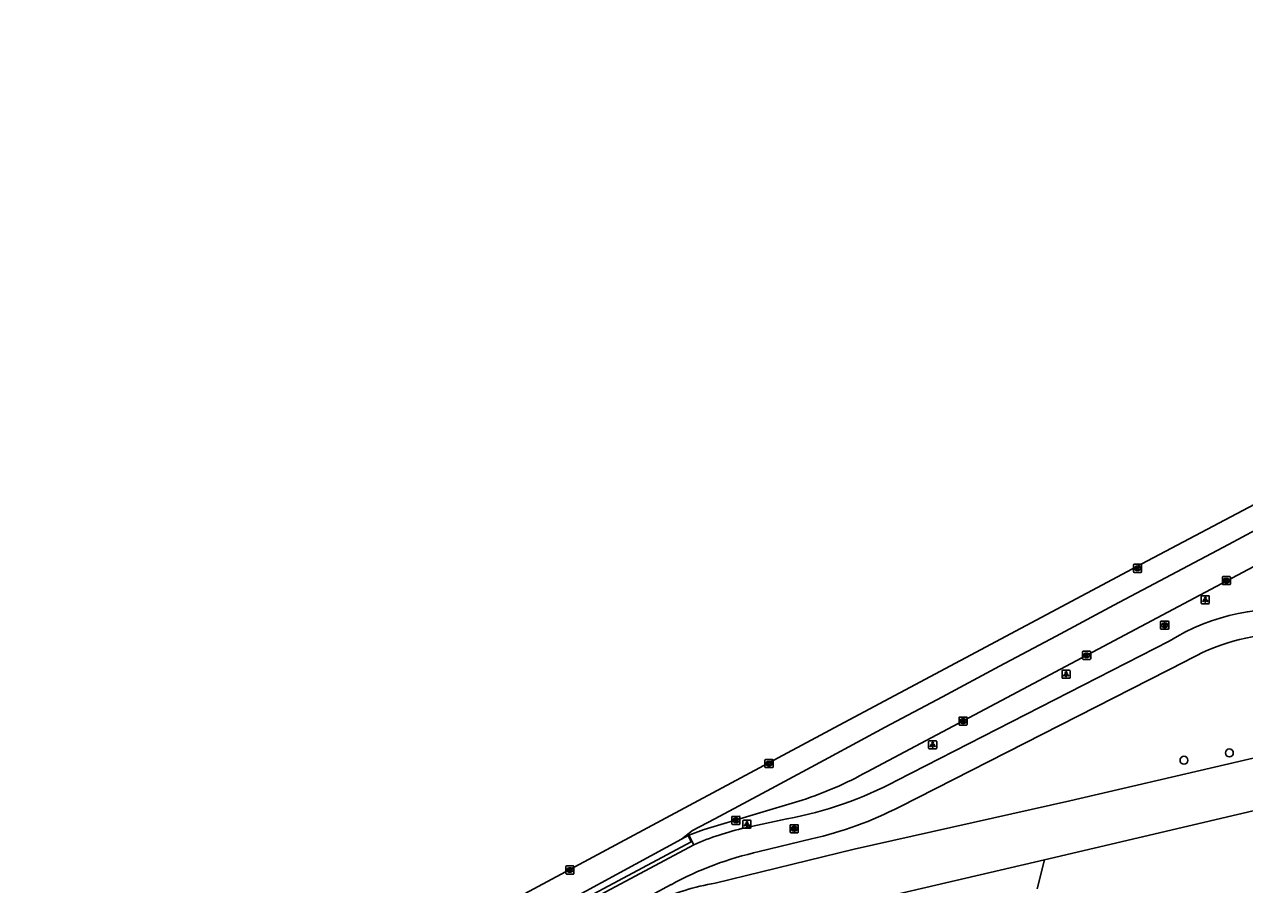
# Model space of a CAD drawing. Extents: x 159489 to 160304, y 383826 to 384530.
# Drawn here: x 159618.3 to 159768.9, y 384420.9 to 384527.1 of the extents above; entities that cross this region are included whole.
import ezdxf

# ---------------------------------------------------------------- set-up
doc = ezdxf.new("R2010")
doc.units = 0
for name, color, linetype in [('IMGEO_Berm_open', 7, 'Continuous'), ('IMGEO_Boom', 7, 'Continuous'), ('IMGEO_Fietspad_gesloten', 7, 'Continuous'), ('IMGEO_Groenvoorziening', 7, 'Continuous'), ('IMGEO_Kolk', 7, 'Continuous'), ('IMGEO_Lichtpunt', 7, 'Continuous'), ('IMGEO_Rijbaan_lokaal_gesloten', 7, 'Continuous'), ('IMGEO_Rijbaan_regionaal_gesloten', 7, 'Continuous'), ('IMGEO_Rioolput', 7, 'Continuous')]:
    doc.layers.add(name, color=color, linetype=linetype)

msp = doc.modelspace()

# ---------------------------------------------------------------- linework, layer by layer
at = {"layer": 'IMGEO_Berm_open'}
for points in [[(159620.11, 384383.33), (159655.54, 384402.09), (159700.57, 384426.18), (159700.2, 384426.93)], [(159700.32, 384426.98), (159700.91, 384425.79)]]:
    msp.add_lwpolyline(points, dxfattribs=at)
at = {"layer": 'IMGEO_Boom'}
for centre in [(159766.99, 384437.14), (159761.39, 384436.23)]:
    msp.add_circle(centre, 0.489, dxfattribs=at)
at = {"layer": 'IMGEO_Fietspad_gesloten'}
for points in [[(159759.55, 384450.92), (159725.98, 384433.73)], [(159726.33, 384430.5), (159761.53, 384448.42)], [(159712.41, 384429), (159707.24, 384427.89)], [(159708.98, 384424.97), (159715.44, 384426.53)], [(159700.91, 384425.79), (159682.22, 384415.78), (159622.05, 384383.63), (159620.42, 384382.76)], [(159693.46, 384418.37), (159698.11, 384420.89)]]:
    msp.add_lwpolyline(points, dxfattribs=at)
for centre, radius, start, end in [((159773.39, 384428.75), 26.14, 81.4183, 121.972), ((159774.55, 384425.83), 26.07, 91.6302, 119.9446), ((159703.96, 384475.05), 46.82, 280.4036, 298.053), ((159704.9, 384472.36), 47.03, 282.9573, 297.117), ((159715.25, 384393.02), 35.78, 102.9267, 113.6338), ((159717.75, 384385.1), 40.81, 102.4106, 118.757)]:
    msp.add_arc(centre, radius, start, end, dxfattribs=at)
at = {"layer": 'IMGEO_Groenvoorziening'}
msp.add_lwpolyline([(159744.18, 384423.96), (159743.28, 384420.35)], dxfattribs=at)
at = {"layer": 'IMGEO_Kolk'}
for p, q in [((159766.13, 384457.99), (159766.13, 384458.84)), ((159766.2, 384458.92), (159767.05, 384458.92)), ((159767.05, 384457.91), (159766.2, 384457.91)), ((159766.61, 384458.69), (159766.64, 384458.69)), ((159766.64, 384458.14), (159766.61, 384458.14)), ((159767.13, 384458.84), (159767.13, 384457.99)), ((159748.88, 384448.77), (159748.88, 384449.62)), ((159748.95, 384449.69), (159749.8, 384449.69)), ((159749.36, 384449.47), (159749.39, 384449.47)), ((159749.39, 384448.91), (159749.36, 384448.91)), ((159749.88, 384449.62), (159749.88, 384448.77)), ((159749.8, 384448.69), (159748.95, 384448.69)), ((159733.64, 384440.65), (159733.64, 384441.5)), ((159733.71, 384441.57), (159734.56, 384441.57)), ((159734.13, 384441.35), (159734.15, 384441.35)), ((159734.64, 384441.5), (159734.64, 384440.65)), ((159734.56, 384440.57), (159733.71, 384440.57)), ((159734.15, 384440.79), (159734.12, 384440.79)), ((159705.68, 384429.31), (159706.54, 384429.31)), ((159705.61, 384428.39), (159705.61, 384429.24)), ((159706.54, 384428.31), (159705.68, 384428.31)), ((159706.12, 384428.53), (159706.09, 384428.53)), ((159706.1, 384429.09), (159706.12, 384429.09)), ((159706.61, 384429.24), (159706.61, 384428.39))]:
    msp.add_line(p, q, dxfattribs=at)
for points in [[(159766.13, 384457.99), (159766.13, 384458.84)], [(159766.2, 384458.92), (159767.05, 384458.92)], [(159767.05, 384457.91), (159766.2, 384457.91)], [(159766.45, 384458.61), (159766.57, 384458.61), (159766.57, 384458.46), (159766.7, 384458.61), (159766.86, 384458.61), (159766.72, 384458.46), (159766.87, 384458.21), (159766.72, 384458.21), (159766.63, 384458.38), (159766.57, 384458.31), (159766.57, 384458.21), (159766.45, 384458.21), (159766.45, 384458.61)], [(159767.13, 384458.84), (159767.13, 384457.99)], [(159748.88, 384448.77), (159748.88, 384449.62)], [(159748.95, 384449.69), (159749.8, 384449.69)], [(159749.2, 384449.39), (159749.32, 384449.39), (159749.32, 384449.24), (159749.45, 384449.39), (159749.61, 384449.39), (159749.47, 384449.24), (159749.62, 384448.99), (159749.47, 384448.99), (159749.38, 384449.16), (159749.32, 384449.09), (159749.32, 384448.99), (159749.2, 384448.99), (159749.2, 384449.39)], [(159749.88, 384449.62), (159749.88, 384448.77)], [(159749.8, 384448.69), (159748.95, 384448.69)], [(159733.64, 384440.65), (159733.64, 384441.5)], [(159733.71, 384441.57), (159734.56, 384441.57)], [(159734.64, 384441.5), (159734.64, 384440.65)], [(159734.56, 384440.57), (159733.71, 384440.57)], [(159733.96, 384441.27), (159734.08, 384441.27), (159734.08, 384441.12), (159734.21, 384441.27), (159734.38, 384441.27), (159734.23, 384441.12), (159734.38, 384440.87), (159734.23, 384440.87), (159734.15, 384441.04), (159734.08, 384440.97), (159734.08, 384440.87), (159733.96, 384440.87), (159733.96, 384441.27)], [(159705.68, 384429.31), (159706.54, 384429.31)], [(159705.61, 384428.39), (159705.61, 384429.24)], [(159706.54, 384428.31), (159705.68, 384428.31)], [(159705.93, 384429.01), (159706.05, 384429.01), (159706.05, 384428.86), (159706.18, 384429.01), (159706.35, 384429.01), (159706.2, 384428.86), (159706.35, 384428.61), (159706.2, 384428.61), (159706.12, 384428.78), (159706.05, 384428.71), (159706.05, 384428.61), (159705.93, 384428.61), (159705.93, 384429.01)], [(159706.61, 384429.24), (159706.61, 384428.39)]]:
    msp.add_lwpolyline(points, dxfattribs=at)
for centre, start, end in [((159766.2, 384458.84), 91.552, 178.448), ((159766.2, 384458.84), 91.552, 178.448), ((159766.2, 384457.99), 181.552, 268.448), ((159766.2, 384457.99), 181.552, 268.448), ((159767.05, 384458.84), 1.552, 88.448), ((159767.05, 384458.84), 1.552, 88.448), ((159767.05, 384457.99), 271.552, 358.448), ((159767.05, 384457.99), 271.552, 358.448), ((159748.95, 384449.62), 91.552, 178.448), ((159748.95, 384449.62), 91.552, 178.448), ((159749.8, 384449.62), 1.552, 88.448), ((159749.8, 384449.62), 1.552, 88.448), ((159748.95, 384448.77), 181.552, 268.448), ((159748.95, 384448.77), 181.552, 268.448), ((159749.8, 384448.77), 271.552, 358.448), ((159749.8, 384448.77), 271.552, 358.448), ((159733.71, 384441.5), 91.552, 178.448), ((159733.71, 384441.5), 91.552, 178.448), ((159734.56, 384441.5), 1.552, 88.448), ((159734.56, 384441.5), 1.552, 88.448), ((159733.71, 384440.65), 181.552, 268.448), ((159733.71, 384440.65), 181.552, 268.448), ((159734.56, 384440.65), 271.552, 358.448), ((159734.56, 384440.65), 271.552, 358.448), ((159705.69, 384429.24), 91.552, 178.448), ((159705.69, 384429.24), 91.552, 178.448), ((159706.53, 384429.24), 1.552, 88.448), ((159706.53, 384429.24), 1.552, 88.448), ((159705.69, 384428.39), 181.552, 268.448), ((159705.69, 384428.39), 181.552, 268.448), ((159706.53, 384428.39), 271.552, 358.448), ((159706.53, 384428.39), 271.552, 358.448)]:
    msp.add_arc(centre, 0.0765, start, end, dxfattribs=at)
for centre, major_axis, ratio, start_param, end_param in [((159766.61, 384458.41), (-0.387, 0.002), 0.722429, 4.712389, 7.853982), ((159766.64, 384458.41), (-0.39, 0.002), 0.717154, 1.570796, 4.712389), ((159749.36, 384449.19), (-0.387, 0.002), 0.722429, 4.712389, 7.853982), ((159749.39, 384449.19), (-0.39, 0.002), 0.717154, 1.570796, 4.712389), ((159734.12, 384441.07), (-0.387, 0.002), 0.722429, 4.712389, 7.853982), ((159734.15, 384441.07), (-0.39, 0.002), 0.717154, 1.570796, 4.712389), ((159706.1, 384428.81), (-0.387, 0.002), 0.722429, 4.712389, 7.853982), ((159706.12, 384428.81), (-0.39, 0.002), 0.717154, 1.570796, 4.712389)]:
    msp.add_ellipse(centre, major_axis=major_axis, ratio=ratio, start_param=start_param, end_param=end_param, dxfattribs=at)
at = {"layer": 'IMGEO_Lichtpunt'}
for p, q in [((159763.52, 384456.45), (159763.52, 384455.64)), ((159763.52, 384456.45), (159763.52, 384455.64)), ((159764.42, 384456.55), (159763.61, 384456.55)), ((159764.42, 384456.55), (159763.61, 384456.55)), ((159764.51, 384455.64), (159764.51, 384456.45)), ((159764.51, 384455.64), (159764.51, 384456.45)), ((159763.61, 384455.55), (159764.42, 384455.55)), ((159763.61, 384455.55), (159764.42, 384455.55)), ((159747.25, 384447.36), (159746.44, 384447.36)), ((159747.25, 384447.36), (159746.44, 384447.36)), ((159746.35, 384447.26), (159746.35, 384446.45)), ((159746.35, 384447.26), (159746.35, 384446.45)), ((159746.44, 384446.36), (159747.25, 384446.36)), ((159746.44, 384446.36), (159747.25, 384446.36)), ((159747.34, 384446.45), (159747.34, 384447.26)), ((159747.34, 384446.45), (159747.34, 384447.26)), ((159729.88, 384438.54), (159729.88, 384437.74)), ((159729.88, 384438.54), (159729.88, 384437.74)), ((159730.79, 384438.64), (159729.98, 384438.64)), ((159730.79, 384438.64), (159729.98, 384438.64)), ((159730.88, 384437.74), (159730.88, 384438.54)), ((159730.88, 384437.74), (159730.88, 384438.54)), ((159729.98, 384437.64), (159730.79, 384437.64)), ((159729.98, 384437.64), (159730.79, 384437.64)), ((159706.98, 384428.75), (159706.98, 384427.94)), ((159706.98, 384428.75), (159706.98, 384427.94)), ((159707.88, 384428.84), (159707.07, 384428.84)), ((159707.88, 384428.84), (159707.07, 384428.84)), ((159707.07, 384427.85), (159707.88, 384427.85)), ((159707.07, 384427.85), (159707.88, 384427.85)), ((159707.97, 384427.94), (159707.97, 384428.75)), ((159707.97, 384427.94), (159707.97, 384428.75))]:
    msp.add_line(p, q, dxfattribs=at)
for points in [[(159763.89, 384456.11), (159763.93, 384456.09), (159763.74, 384455.82), (159763.7, 384455.85), (159763.89, 384456.11)], [(159763.99, 384456.07), (159764.04, 384456.07), (159764.04, 384455.74), (159763.99, 384455.74), (159763.99, 384456.07)], [(159764.1, 384456.09), (159764.14, 384456.11), (159764.33, 384455.85), (159764.29, 384455.82), (159764.1, 384456.09)], [(159746.72, 384446.92), (159746.76, 384446.9), (159746.57, 384446.63), (159746.53, 384446.66), (159746.72, 384446.92)], [(159746.82, 384446.88), (159746.87, 384446.88), (159746.87, 384446.55), (159746.82, 384446.55), (159746.82, 384446.88)], [(159746.93, 384446.9), (159746.97, 384446.92), (159747.16, 384446.66), (159747.12, 384446.63), (159746.93, 384446.9)], [(159730.26, 384438.21), (159730.3, 384438.18), (159730.11, 384437.92), (159730.07, 384437.94), (159730.26, 384438.21)], [(159730.36, 384438.16), (159730.41, 384438.16), (159730.41, 384437.84), (159730.36, 384437.84), (159730.36, 384438.16)], [(159730.47, 384438.18), (159730.51, 384438.21), (159730.7, 384437.94), (159730.66, 384437.92), (159730.47, 384438.18)], [(159707.35, 384428.41), (159707.39, 384428.39), (159707.2, 384428.12), (159707.16, 384428.15), (159707.35, 384428.41)], [(159707.45, 384428.37), (159707.5, 384428.37), (159707.5, 384428.04), (159707.45, 384428.04), (159707.45, 384428.37)], [(159707.56, 384428.39), (159707.6, 384428.41), (159707.79, 384428.15), (159707.75, 384428.12), (159707.56, 384428.39)]]:
    msp.add_lwpolyline(points, dxfattribs=at)
for centre in [(159764.02, 384456.25), (159746.85, 384447.06), (159730.38, 384438.34), (159707.48, 384428.55)]:
    msp.add_circle(centre, 0.0994, dxfattribs=at)
for centre, start, end in [((159763.61, 384456.45), 90, 180), ((159763.61, 384456.45), 90, 180), ((159764.42, 384456.45), 0, 90), ((159764.42, 384456.45), 0, 90), ((159763.61, 384455.64), 180, 270), ((159763.61, 384455.64), 180, 270), ((159764.42, 384455.64), 270, 0), ((159764.42, 384455.64), 270, 360), ((159746.44, 384447.26), 90, 180), ((159746.44, 384447.26), 90, 180), ((159747.25, 384447.26), 0, 90), ((159747.25, 384447.26), 0, 90), ((159746.44, 384446.45), 180, 270), ((159746.44, 384446.45), 180, 270), ((159747.25, 384446.45), 270, 0), ((159747.25, 384446.45), 270, 360), ((159729.98, 384438.54), 90, 180), ((159729.98, 384438.54), 90, 180), ((159730.79, 384438.54), 0, 90), ((159730.79, 384438.54), 0, 90), ((159729.98, 384437.74), 180, 270), ((159729.98, 384437.74), 180, 270), ((159730.79, 384437.74), 270, 0), ((159730.79, 384437.74), 270, 360), ((159707.07, 384428.75), 90, 180), ((159707.07, 384428.75), 90, 180), ((159707.07, 384427.94), 180, 270), ((159707.07, 384427.94), 180, 270), ((159707.88, 384428.75), 0, 90), ((159707.88, 384428.75), 0, 90), ((159707.88, 384427.94), 270, 0), ((159707.88, 384427.94), 270, 360)]:
    msp.add_arc(centre, 0.0946, start, end, dxfattribs=at)
at = {"layer": 'IMGEO_Rijbaan_lokaal_gesloten'}
for points in [[(159782.48, 384439.42), (159747.3, 384431.24), (159720.71, 384425.24), (159703.57, 384421.08)], [(159744.18, 384423.96), (159785.69, 384433.68)], [(159720.46, 384418.4), (159721.09, 384418.55), (159744.18, 384423.96)]]:
    msp.add_lwpolyline(points, dxfattribs=at)
msp.add_arc((159708.68, 384391.72), 29.8, 99.8855, 114.796, dxfattribs=at)
at = {"layer": 'IMGEO_Rijbaan_regionaal_gesloten'}
for points in [[(159618.33, 384386.66), (159630.05, 384392.93), (159696.89, 384428.8), (159718.83, 384440.57), (159756.87, 384460.87), (159792.18, 384479.5), (159799.29, 384483.12), (159806.38, 384486.8), (159827.77, 384497.7), (159874.85, 384521.57), (159884.8, 384526.63), (159885.68, 384527.07)], [(159699.38, 384426.48), (159700.75, 384427.56), (159703.49, 384429.01), (159710.5, 384432.75), (159717.54, 384436.53), (159724.53, 384440.32), (159731.59, 384444.06), (159738.62, 384447.85), (159745.63, 384451.55), (159752.72, 384455.37), (159759.79, 384459.11), (159766.89, 384462.87), (159770.26, 384464.68), (159784.23, 384471.65), (159784.26, 384471.66)], [(159722.31, 384434.81), (159772.62, 384461.57)], [(159700.32, 384426.98), (159702.2, 384427.68), (159714.3, 384431.3)], [(159619.97, 384383.61), (159634.42, 384391.41), (159668.24, 384409.54), (159699.38, 384426.48)], [(159699.38, 384426.48), (159700.2, 384426.93)], [(159700.2, 384426.93), (159700.32, 384426.98)]]:
    msp.add_lwpolyline(points, dxfattribs=at)
msp.add_arc((159700.09, 384474.65), 45.61, 288.1445, 299.1458, dxfattribs=at)
at = {"layer": 'IMGEO_Rioolput'}
for p, q in [((159755.17, 384459.5), (159755.17, 384460.35)), ((159755.24, 384460.43), (159756.09, 384460.43)), ((159756.09, 384459.43), (159755.24, 384459.43)), ((159755.68, 384459.65), (159755.65, 384459.65)), ((159755.66, 384460.21), (159755.68, 384460.21)), ((159756.17, 384460.35), (159756.17, 384459.5)), ((159758.58, 384453.4), (159759.44, 384453.4)), ((159758.51, 384452.47), (159758.51, 384453.33)), ((159759.44, 384452.4), (159758.58, 384452.4)), ((159759, 384453.18), (159759.02, 384453.18)), ((159759.02, 384452.62), (159759, 384452.62)), ((159759.51, 384453.33), (159759.51, 384452.47)), ((159709.69, 384435.39), (159709.69, 384436.25)), ((159709.77, 384436.32), (159710.62, 384436.32)), ((159710.62, 384435.32), (159709.77, 384435.32)), ((159710.18, 384436.1), (159710.21, 384436.1)), ((159710.2, 384435.54), (159710.18, 384435.54)), ((159710.69, 384436.25), (159710.69, 384435.39)), ((159712.81, 384427.36), (159712.81, 384428.21)), ((159712.88, 384428.28), (159713.74, 384428.28)), ((159713.3, 384428.06), (159713.32, 384428.06)), ((159713.81, 384428.21), (159713.81, 384427.36)), ((159713.74, 384427.28), (159712.88, 384427.28)), ((159713.32, 384427.5), (159713.29, 384427.5)), ((159685.13, 384422.26), (159685.13, 384423.12)), ((159685.21, 384423.19), (159686.06, 384423.19)), ((159686.06, 384422.19), (159685.21, 384422.19)), ((159685.62, 384422.97), (159685.64, 384422.97)), ((159685.64, 384422.41), (159685.62, 384422.41)), ((159686.13, 384423.12), (159686.13, 384422.26))]:
    msp.add_line(p, q, dxfattribs=at)
for points in [[(159755.17, 384459.5), (159755.17, 384460.35)], [(159755.24, 384460.43), (159756.09, 384460.43)], [(159756.09, 384459.43), (159755.24, 384459.43)], [(159755.76, 384460.13), (159755.5, 384460.13), (159755.5, 384459.73)], [(159755.5, 384459.73), (159755.63, 384459.73), (159755.63, 384459.89), (159755.64, 384459.89)], [(159755.68, 384460.05), (159755.63, 384460.05), (159755.63, 384459.97)], [(159755.63, 384459.97), (159755.68, 384459.97)], [(159755.69, 384459.86), (159755.76, 384459.73), (159755.9, 384459.73), (159755.83, 384459.85)], [(159756.17, 384460.35), (159756.17, 384459.5)], [(159758.58, 384453.4), (159759.44, 384453.4)], [(159758.51, 384452.47), (159758.51, 384453.33)], [(159759.44, 384452.4), (159758.58, 384452.4)], [(159759.1, 384453.1), (159758.85, 384453.1), (159758.85, 384452.7)], [(159758.85, 384452.7), (159758.97, 384452.7), (159758.97, 384452.86), (159758.98, 384452.86)], [(159759.03, 384453.02), (159758.97, 384453.02), (159758.97, 384452.94)], [(159758.97, 384452.94), (159759.02, 384452.94)], [(159759.03, 384452.83), (159759.1, 384452.7), (159759.24, 384452.7), (159759.17, 384452.83)], [(159759.51, 384453.33), (159759.51, 384452.47)], [(159709.69, 384435.39), (159709.69, 384436.25)], [(159709.77, 384436.32), (159710.62, 384436.32)], [(159710.62, 384435.32), (159709.77, 384435.32)], [(159710.28, 384436.02), (159710.03, 384436.02), (159710.03, 384435.62)], [(159710.03, 384435.62), (159710.15, 384435.62), (159710.15, 384435.78), (159710.16, 384435.78)], [(159710.21, 384435.94), (159710.15, 384435.94), (159710.15, 384435.86)], [(159710.15, 384435.86), (159710.2, 384435.86)], [(159710.21, 384435.75), (159710.28, 384435.62), (159710.42, 384435.62), (159710.36, 384435.75)], [(159710.69, 384436.25), (159710.69, 384435.39)], [(159712.81, 384427.36), (159712.81, 384428.21)], [(159712.88, 384428.28), (159713.74, 384428.28)], [(159713.4, 384427.98), (159713.15, 384427.98), (159713.15, 384427.58)], [(159713.32, 384427.9), (159713.27, 384427.9), (159713.27, 384427.82)], [(159713.27, 384427.82), (159713.32, 384427.82)], [(159713.81, 384428.21), (159713.81, 384427.36)], [(159713.74, 384427.28), (159712.88, 384427.28)], [(159713.15, 384427.58), (159713.27, 384427.58), (159713.27, 384427.75), (159713.28, 384427.75)], [(159713.33, 384427.72), (159713.4, 384427.58), (159713.54, 384427.58), (159713.47, 384427.71)], [(159685.13, 384422.26), (159685.13, 384423.12)], [(159685.21, 384423.19), (159686.06, 384423.19)], [(159686.06, 384422.19), (159685.21, 384422.19)], [(159685.72, 384422.89), (159685.47, 384422.89), (159685.47, 384422.49)], [(159685.47, 384422.49), (159685.59, 384422.49), (159685.59, 384422.65), (159685.6, 384422.65)], [(159685.65, 384422.81), (159685.59, 384422.81), (159685.59, 384422.73)], [(159685.59, 384422.73), (159685.64, 384422.73)], [(159685.65, 384422.62), (159685.72, 384422.49), (159685.86, 384422.49), (159685.8, 384422.62)], [(159686.13, 384423.12), (159686.13, 384422.26)]]:
    msp.add_lwpolyline(points, dxfattribs=at)
for centre, radius, start, end in [((159755.24, 384460.35), 0.0765, 91.552, 178.448), ((159755.24, 384460.35), 0.0765, 91.552, 178.448), ((159755.24, 384459.5), 0.0765, 181.552, 268.448), ((159755.24, 384459.5), 0.0765, 181.552, 268.448), ((159755.64, 384459.84), 0.0533, 26.0293, 88.6989), ((159755.69, 384459.95), 0.0964, 77.0061, 93.1865), ((159755.66, 384460.16), 0.19, 274.7715, 282.9687), ((159755.7, 384460.01), 0.0378, 276.6634, 79.6772), ((159755.76, 384460.02), 0.109, 350.3612, 89.416), ((159755.75, 384460.02), 0.112, 277.5842, 350.9817), ((159755.74, 384459.8), 0.108, 29.5134, 73.7905), ((159756.09, 384460.35), 0.0765, 1.552, 88.448), ((159756.09, 384460.35), 0.0765, 1.552, 88.448), ((159756.09, 384459.5), 0.0765, 271.552, 358.448), ((159756.09, 384459.5), 0.0765, 271.552, 358.448), ((159758.59, 384453.33), 0.0765, 91.552, 178.448), ((159758.59, 384453.33), 0.0765, 91.552, 178.448), ((159759.43, 384453.33), 0.0765, 1.552, 88.448), ((159759.43, 384453.33), 0.0765, 1.552, 88.448), ((159758.59, 384452.48), 0.0765, 181.552, 268.448), ((159758.59, 384452.48), 0.0765, 181.552, 268.448), ((159758.98, 384452.81), 0.0533, 26.0293, 88.6989), ((159759.01, 384453.13), 0.19, 274.7715, 282.9687), ((159759.03, 384452.92), 0.0964, 77.0061, 93.1865), ((159759.05, 384452.98), 0.0378, 276.6634, 79.6772), ((159759.1, 384452.99), 0.109, 350.3612, 89.416), ((159759.1, 384452.99), 0.112, 277.5842, 350.9817), ((159759.08, 384452.77), 0.108, 29.5134, 73.7905), ((159759.43, 384452.48), 0.0765, 271.552, 358.448), ((159759.43, 384452.48), 0.0765, 271.552, 358.448), ((159709.77, 384436.25), 0.0765, 91.552, 178.448), ((159709.77, 384436.25), 0.0765, 91.552, 178.448), ((159709.77, 384435.4), 0.0765, 181.552, 268.448), ((159709.77, 384435.4), 0.0765, 181.552, 268.448), ((159710.16, 384435.73), 0.0533, 26.0293, 88.6989), ((159710.19, 384436.05), 0.19, 274.7715, 282.9687), ((159710.21, 384435.84), 0.0964, 77.0061, 93.1865), ((159710.23, 384435.9), 0.0378, 276.6634, 79.6772), ((159710.28, 384435.91), 0.109, 350.3612, 89.416), ((159710.28, 384435.91), 0.112, 277.5842, 350.9817), ((159710.26, 384435.69), 0.108, 29.5134, 73.7905), ((159710.62, 384436.25), 0.0765, 1.552, 88.448), ((159710.62, 384436.25), 0.0765, 1.552, 88.448), ((159710.62, 384435.4), 0.0765, 271.552, 358.448), ((159710.62, 384435.4), 0.0765, 271.552, 358.448), ((159712.89, 384428.21), 0.0765, 91.552, 178.448), ((159712.89, 384428.21), 0.0765, 91.552, 178.448), ((159713.33, 384427.81), 0.0964, 77.0061, 93.1865), ((159713.31, 384428.01), 0.19, 274.7715, 282.9687), ((159713.34, 384427.86), 0.0378, 276.6634, 79.6772), ((159713.4, 384427.87), 0.109, 350.3612, 89.416), ((159713.4, 384427.87), 0.112, 277.5842, 350.9817), ((159713.38, 384427.66), 0.108, 29.5134, 73.7905), ((159713.73, 384428.21), 0.0765, 1.552, 88.448), ((159713.73, 384428.21), 0.0765, 1.552, 88.448), ((159712.89, 384427.36), 0.0765, 181.552, 268.448), ((159712.89, 384427.36), 0.0765, 181.552, 268.448), ((159713.28, 384427.69), 0.0533, 26.0293, 88.6989), ((159713.73, 384427.36), 0.0765, 271.552, 358.448), ((159713.73, 384427.36), 0.0765, 271.552, 358.448), ((159685.21, 384423.12), 0.0765, 91.552, 178.448), ((159685.21, 384423.12), 0.0765, 91.552, 178.448), ((159685.21, 384422.27), 0.0765, 181.552, 268.448), ((159685.21, 384422.27), 0.0765, 181.552, 268.448), ((159685.6, 384422.6), 0.0533, 26.0293, 88.6989), ((159685.63, 384422.92), 0.19, 274.7715, 282.9687), ((159685.65, 384422.71), 0.0964, 77.0061, 93.1865), ((159685.67, 384422.77), 0.0378, 276.6634, 79.6772), ((159685.72, 384422.78), 0.109, 350.3612, 89.416), ((159685.72, 384422.78), 0.112, 277.5842, 350.9817), ((159685.7, 384422.56), 0.108, 29.5134, 73.7905), ((159686.06, 384423.12), 0.0765, 1.552, 88.448), ((159686.06, 384423.12), 0.0765, 1.552, 88.448), ((159686.06, 384422.27), 0.0765, 271.552, 358.448), ((159686.06, 384422.27), 0.0765, 271.552, 358.448)]:
    msp.add_arc(centre, radius, start, end, dxfattribs=at)
for centre, major_axis, ratio, start_param, end_param in [((159755.65, 384459.93), (-0.387, 0.002), 0.722429, 4.712389, 7.853982), ((159755.68, 384459.93), (-0.39, 0.002), 0.717154, 1.570796, 4.712389), ((159759, 384452.9), (-0.387, 0.002), 0.722429, 4.712389, 7.853982), ((159759.02, 384452.9), (-0.39, 0.002), 0.717154, 1.570796, 4.712389), ((159710.18, 384435.82), (-0.387, 0.002), 0.722429, 4.712389, 7.853982), ((159710.2, 384435.82), (-0.39, 0.002), 0.717154, 1.570796, 4.712389), ((159713.3, 384427.78), (-0.387, 0.002), 0.722429, 4.712389, 7.853982), ((159713.32, 384427.78), (-0.39, 0.002), 0.717154, 1.570796, 4.712389), ((159685.62, 384422.69), (-0.387, 0.002), 0.722429, 4.712389, 7.853982), ((159685.64, 384422.69), (-0.39, 0.002), 0.717154, 1.570796, 4.712389)]:
    msp.add_ellipse(centre, major_axis=major_axis, ratio=ratio, start_param=start_param, end_param=end_param, dxfattribs=at)

doc.saveas('drawing.dxf')
